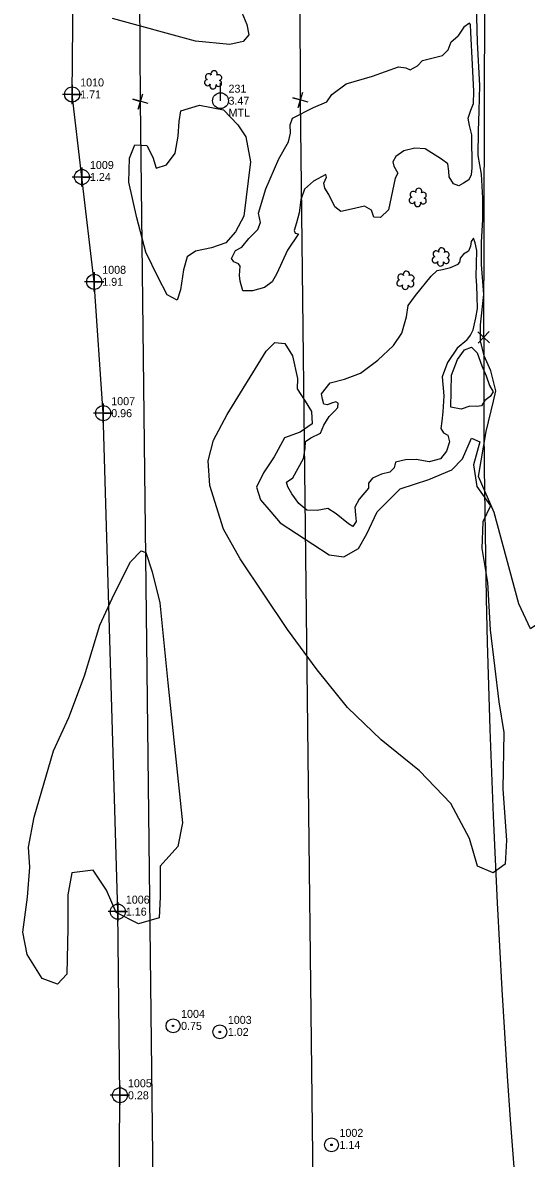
# Model space of a CAD drawing. Extents: x 3040896 to 3051146, y 687568 to 732976.
# Drawn here: x 3043675.3 to 3043832.4, y 722700.1 to 723054.7 of the extents above; entities that cross this region are included whole.
import ezdxf

# ---------------------------------------------------------------- set-up
doc = ezdxf.new("R2010")
doc.units = 0
for name, color, linetype in [('Exist Hydro Stream or Body of Water', 7, 'Continuous'), ('Exist Other Culture Anchor (Guy Wire) CELL', 7, 'Continuous'), ('Exist Other Culture Anchor (Guy Wire) Cogo Elevation', 7, 'Continuous'), ('Exist Other Culture Anchor (Guy Wire) Cogo Number', 7, 'Continuous'), ('Exist Other Culture Area Outline', 7, 'Continuous'), ('Exist Property Corner CELL', 7, 'Continuous'), ('Exist Right of Way Easement Line', 7, 'Continuous'), ('Exist Right of Way Line', 7, 'Continuous'), ('Exist Utilities Power Pole CELL', 7, 'Continuous'), ('Exist Utilities Power Pole Cogo Comment', 7, 'Continuous'), ('Exist Utilities Power Pole Cogo Elevation', 7, 'Continuous'), ('Exist Utilities Power Pole Cogo Number', 7, 'Continuous'), ('Exist Utilities Telephone UG FO', 7, 'Continuous'), ('Exist Utilities Telephone UG FO Cogo Elevation', 7, 'Continuous'), ('Exist Utilities Telephone UG FO Cogo Number', 7, 'Continuous'), ('Exist Utilities Telephone UG FO Cogo Point CELL', 7, 'Continuous'), ('Exist Vegetation Hedge Row', 7, 'Continuous'), ('Exist Vegetation Shrub CELL', 7, 'Continuous')]:
    doc.layers.add(name, color=color, linetype=linetype)

# ---------------------------------------------------------------- blocks, each defined once
blk = doc.blocks.new('EXIST UTILITIES POWER POLE')
at = {"layer": 'Exist Utilities Power Pole CELL'}
for q in [(0, 0.1125), (0, 0)]:
    blk.add_line((0, 0), q, dxfattribs=at)
blk.add_circle((0, 0), 0.049, dxfattribs=at)
blk = doc.blocks.new('EXIST OTHER CULTURE ANCHOR (GUY WIRE)')
at = {"layer": 'Exist Other Culture Anchor (Guy Wire) CELL'}
for radius in [0.0436, 0.0048]:
    blk.add_circle((0, 0), radius, dxfattribs=at)
blk = doc.blocks.new('EXIST UTILITIES TELEPHONE UG FO COGO POINT')
at = {"layer": 'Exist Utilities Telephone UG FO Cogo Point CELL'}
blk.add_lwpolyline([(0, 0.06), (0, -0.06), (0, 0), (0.06, 0), (-0.06, 0)], dxfattribs=at)
blk.add_circle((0, 0), 0.0469, dxfattribs=at)

msp = doc.modelspace()

# ---------------------------------------------------------------- linework, layer by layer
at = {"layer": 'Exist Hydro Stream or Body of Water'}
for points in [[(3043814.45, 723005.69), (3043815.34, 723007.21), (3043815.53, 723009.34), (3043815.42, 723019.65), (3043814.68, 723022.64), (3043814.29, 723024.94), (3043815.11, 723027.43), (3043815.97, 723029.46), (3043816, 723033.22), (3043815.66, 723041.62), (3043815.14, 723051.64), (3043815.01, 723054.11), (3043814.65, 723054.55), (3043812.92, 723053.35), (3043811.02, 723050.52)], [(3043814.45, 723005.69), (3043812.84, 723004.63), (3043811.31, 723003.77), (3043809.66, 723004.41), (3043808.36, 723006.59), (3043808.19, 723008.32), (3043807.94, 723010.62), (3043805.95, 723012.07), (3043800.8, 723015.36), (3043797.65, 723015.55), (3043794.15, 723014.67), (3043791.74, 723012.96), (3043790.75, 723011.28), (3043791.1, 723009.9), (3043792.28, 723007.77), (3043791.47, 723006.18), (3043789.37, 722996.26), (3043786.87, 722993.92), (3043784.8, 722993.96), (3043784.07, 722996.2), (3043781.87, 722997.39), (3043777.87, 722996.47), (3043774.57, 722995.7), (3043772.66, 722997.26), (3043770.75, 723001.06), (3043769.58, 723002.99), (3043769.22, 723004.57), (3043770.08, 723006.45), (3043769.86, 723007.29), (3043765.99, 723005.26), (3043763.19, 723002.68), (3043762.05, 722999.44), (3043761.49, 722995.35), (3043760.73, 722992.19), (3043760.01, 722989.84), (3043760.3, 722989.03), (3043761.35, 722988.77), (3043757.87, 722983.63), (3043754.56, 722976.44), (3043753.11, 722973.8), (3043750.73, 722971.99), (3043747, 722970.97), (3043743.93, 722971.02), (3043743.11, 722973.99), (3043742.95, 722975.75), (3043743.14, 722978.68), (3043742.56, 722979.37), (3043741.15, 722980.03), (3043740.38, 722981.12), (3043741.65, 722983.56), (3043743.66, 722984.65), (3043745.77, 722987.37), (3043748.59, 722990.12), (3043749.48, 722992.33), (3043748.8, 722995.27), (3043751.13, 723002.86), (3043755.15, 723012.21), (3043758.16, 723017.47), (3043758.85, 723020.21), (3043758.7, 723022.77), (3043759.48, 723024.87), (3043765.98, 723028.28), (3043770.18, 723030.01), (3043771.71, 723032.33), (3043776.16, 723035.66), (3043784.38, 723038.05), (3043792.55, 723040.95), (3043794.8, 723040.66), (3043796.18, 723039.97), (3043798.4, 723041.21), (3043800.06, 723042.94), (3043804.17, 723043.97), (3043806.21, 723044.48), (3043808.05, 723046.27), (3043808.98, 723048.69), (3043811.02, 723050.52)], [(3043813.83, 722955.61), (3043815.01, 722957.15), (3043815.83, 722958.75), (3043816.67, 722962.55), (3043817.14, 722965.47), (3043817.05, 722969.24), (3043816.96, 722972.62), (3043816.71, 722975.45), (3043816.82, 722979.4), (3043817, 722983.6), (3043816.44, 722985.98), (3043815.92, 722987.41), (3043815.22, 722986.43), (3043814.94, 722984.89), (3043814.32, 722983.33), (3043812.82, 722982.47), (3043811.75, 722981.2), (3043811.51, 722979.86)], [(3043813.83, 722955.61), (3043810.86, 722953.08), (3043807.81, 722948.6), (3043806.18, 722944.09), (3043806.62, 722938.16), (3043806.31, 722933.23), (3043806.04, 722930.23), (3043805.78, 722927.99), (3043806.57, 722926.64), (3043807.94, 722925.87), (3043808.46, 722923.78), (3043807.49, 722920.92), (3043805.6, 722918.5), (3043802.08, 722917.53), (3043798.01, 722918.35), (3043794.7, 722918.23), (3043791.63, 722917.42), (3043791.12, 722915.73), (3043789.82, 722914.37), (3043787.21, 722913.68), (3043784.41, 722912.52), (3043783.14, 722910.9), (3043783.18, 722909.36), (3043780.24, 722905.92), (3043778.92, 722903.4), (3043779.1, 722901.01), (3043779.3, 722898.91), (3043778.32, 722897.41), (3043776.93, 722898.22), (3043773.12, 722901.31), (3043770.51, 722902.99), (3043767.19, 722902.39), (3043763.94, 722902.52), (3043761.42, 722904.6), (3043759.19, 722907.56), (3043758.02, 722909.76), (3043757.52, 722911.27), (3043759.52, 722912.58), (3043762.88, 722918.59), (3043763.37, 722921.75), (3043763.55, 722923.96), (3043765.13, 722925.03), (3043768.19, 722926.49), (3043769.25, 722929.07), (3043770.9, 722931.75), (3043772.62, 722933.52), (3043773.62, 722934.55), (3043773.74, 722935.91), (3043772.98, 722936.27), (3043771.64, 722935.94), (3043770.34, 722935.33), (3043769.24, 722935.62), (3043768.78, 722937.12), (3043768.47, 722938.86), (3043771.24, 722942.27), (3043775.63, 722943.38), (3043780.66, 722945.27), (3043786.09, 722949.35), (3043790.95, 722953.93), (3043793.56, 722957.78), (3043795.06, 722962.81), (3043795.56, 722966.36), (3043797.78, 722969.57), (3043802.71, 722975.59), (3043804.61, 722977.28), (3043806.27, 722977.61), (3043808.8, 722978.22), (3043811.15, 722979.35), (3043811.51, 722979.86)]]:
    msp.add_lwpolyline(points, dxfattribs=at)
at = {"layer": 'Exist Other Culture Area Outline'}
for points in [[(3043819.92, 722927.05), (3043822.18, 722936.57), (3043822.89, 722939.8), (3043821.38, 722946.04), (3043819.24, 722950.73), (3043818.12, 722955.41), (3043818.14, 722960.36), (3043819.13, 722969.84), (3043818.38, 722979.18), (3043818.4, 722986.15), (3043818.82, 722993.25), (3043818.82, 722999.92), (3043818.46, 723007.36), (3043817.38, 723013.25), (3043817.51, 723020.79), (3043817.73, 723027.23), (3043817.88, 723035.05), (3043817.15, 723048.6), (3043816.84, 723060.4)], [(3043856.72, 722892.73), (3043844.68, 722885.81), (3043843.41, 722872.11), (3043833.73, 722865.45), (3043830.04, 722873.18), (3043822.35, 722901.77), (3043817.47, 722913.02), (3043819.9, 722927.05)]]:
    msp.add_lwpolyline(points, dxfattribs=at)
at = {"layer": 'Exist Property Corner CELL'}
for p, q in [((3043711.97, 723030.14), (3043711.97, 723030.14)), ((3043761.97, 723030.58), (3043761.97, 723030.58)), ((3043819.13, 722956.49), (3043819.13, 722956.49))]:
    msp.add_line(p, q, dxfattribs=at)
for points in [[(3043714.36, 723029.43), (3043709.57, 723030.86), (3043711.97, 723030.14), (3043711.25, 723027.75), (3043712.69, 723032.54)], [(3043764.36, 723029.86), (3043759.57, 723031.29), (3043761.97, 723030.58), (3043761.25, 723028.18), (3043762.68, 723032.97)], [(3043820.94, 722954.76), (3043817.32, 722958.22), (3043819.13, 722956.49), (3043817.4, 722954.68), (3043820.86, 722958.3)]]:
    msp.add_lwpolyline(points, dxfattribs=at)
at = {"layer": 'Exist Right of Way Easement Line'}
for p, q in [((3043711.97, 723030.14), (3043710.32, 723331.47)), ((3043761.97, 723030.58), (3043760.32, 723331.79)), ((3043716.1, 722678.34), (3043711.97, 723030.14)), ((3043766.05, 722682.89), (3043761.97, 723030.58))]:
    msp.add_line(p, q, dxfattribs=at)
at = {"layer": 'Exist Right of Way Line'}
msp.add_line((3043819.13, 722956.49), (3043820.24, 723323.6), dxfattribs=at)
msp.add_arc((3047143.48, 722946.48), 3324.36, 179.82749, 209.6925, dxfattribs=at)
at = {"layer": 'Exist Utilities Telephone UG FO'}
msp.add_lwpolyline([(3043733.4, 722432.03), (3043719.47, 722487.58), (3043699.21, 722581.94), (3043696.08, 722616.51), (3043705.2, 722667.49), (3043705.59, 722719.76), (3043704.93, 722777.1), (3043700.37, 722932.77), (3043697.57, 722973.79), (3043693.73, 723006.52), (3043690.68, 723032.31), (3043691.23, 723086.58), (3043695.12, 723149.94), (3043781.06, 723221.38), (3043829.5, 723262.6)], dxfattribs=at)
at = {"layer": 'Exist Vegetation Hedge Row'}
for points in [[(3043743.65, 723057.88), (3043745.14, 723054.17), (3043745.78, 723050.94), (3043744.01, 723048.85), (3043739.9, 723047.89), (3043729.12, 723048.95)], [(3043729.12, 723048.95), (3043703.22, 723056.05)], [(3043746.31, 723011.26), (3043744.22, 722994.27), (3043741.67, 722989.43), (3043738.59, 722985.94), (3043734.19, 722984.36), (3043729.19, 722983.39), (3043726.53, 722981.61), (3043725.4, 722977.54), (3043724.48, 722971.24), (3043723.4, 722968.06), (3043720.31, 722969.74), (3043717.47, 722975.1), (3043713.71, 722983.03), (3043710.89, 722993.73), (3043708.4, 723004.87), (3043708.55, 723012.36), (3043710.19, 723016.61), (3043714.02, 723016.38), (3043715.82, 723012.69), (3043716.93, 723009.29), (3043720.09, 723010.31), (3043722.79, 723013.99), (3043723.76, 723019.28), (3043724.05, 723023.9), (3043724.63, 723027.23), (3043730.42, 723028.94), (3043737.9, 723027.47), (3043742.33, 723022.77), (3043744.88, 723019.03), (3043746.31, 723011.26)], [(3043737.95, 722896.51), (3043733.66, 722910.18), (3043733.13, 722917.91), (3043734.82, 722924.36), (3043739.05, 722932.32), (3043751.19, 722952.15), (3043753.97, 722954.81), (3043757.08, 722954.58), (3043759.47, 722950.71), (3043761, 722943.64), (3043760.87, 722940.36), (3043763.38, 722936.57), (3043765.39, 722933.33), (3043765.53, 722929.49), (3043761.84, 722926.83), (3043756.91, 722925.05), (3043753.69, 722919.16), (3043750.4, 722914.15), (3043748.21, 722909.64), (3043749.5, 722905.68), (3043752.63, 722902.01), (3043755.63, 722898.5)], [(3043808.82, 722934.64), (3043809.04, 722944.64), (3043810.89, 722949.5), (3043813.1, 722952.54), (3043815.28, 722953.35), (3043817.06, 722951.58), (3043818.49, 722947.55), (3043819.88, 722944.48), (3043820.96, 722941.43), (3043822.03, 722939.39), (3043821.16, 722937.97), (3043819.48, 722936.75), (3043818.45, 722935.04), (3043816.93, 722934.9), (3043814.74, 722935.01), (3043812.09, 722934), (3043808.82, 722934.64)], [(3043812.47, 722918.5), (3043815.25, 722924.97), (3043817.95, 722923.83), (3043815.96, 722916.64), (3043816.93, 722909.92), (3043821.24, 722903.84)], [(3043755.63, 722898.5), (3043770.86, 722888.57), (3043775.5, 722887.86), (3043780.02, 722890.53), (3043782.61, 722895.11), (3043785.86, 722901.94), (3043793, 722909.13), (3043801.94, 722912.04), (3043809.15, 722915.1), (3043812.47, 722918.5)], [(3043821.24, 722903.84), (3043818.84, 722898.88), (3043818.54, 722890.48), (3043820.25, 722879.92), (3043821.11, 722865.14), (3043823.83, 722842.64), (3043825.34, 722833.06), (3043825.13, 722815.33), (3043826.24, 722799.39), (3043825.79, 722791.98), (3043822.02, 722789.24), (3043817.18, 722791.27), (3043814.64, 722799.99), (3043808.83, 722810.85), (3043799.07, 722821.07), (3043787.16, 722830.79), (3043776.56, 722840.84), (3043767.19, 722852.57), (3043757.84, 722865.17), (3043743.08, 722887.29), (3043737.95, 722896.51)], [(3043678.79, 722806.62), (3043684.87, 722827.32), (3043689.67, 722837.75), (3043694.51, 722850.7), (3043699.34, 722866.54), (3043703.83, 722876.24), (3043708.9, 722886.34), (3043712.24, 722889.74), (3043713.68, 722889.3), (3043715.68, 722883.2), (3043718.03, 722873.56), (3043720.53, 722848.57), (3043725.09, 722804.81), (3043723.67, 722797.42), (3043718.13, 722791.34), (3043718.16, 722781.77), (3043717.79, 722775.17), (3043711.4, 722773.29), (3043704.42, 722776.81), (3043701.4, 722783.82), (3043697.22, 722790.04), (3043690.54, 722789.25), (3043689.37, 722782.32), (3043689.3, 722772.1), (3043689.03, 722757.62), (3043686.06, 722754.44), (3043681.32, 722756.2), (3043676.68, 722763.73), (3043675.25, 722770.71), (3043676.71, 722781.65), (3043677.5, 722790.96), (3043677.09, 722797.24), (3043678.79, 722806.62)]]:
    msp.add_lwpolyline(points, dxfattribs=at)
at = {"layer": 'Exist Vegetation Shrub CELL'}
for p, q in [((3043734.75, 723036.69), (3043734.75, 723036.69)), ((3043798.6, 722999.96), (3043798.6, 722999.96)), ((3043805.76, 722981.37), (3043805.76, 722981.37)), ((3043794.76, 722974.1), (3043794.76, 722974.1))]:
    msp.add_line(p, q, dxfattribs=at)
for centre, radius, start, end in [((3043734.98, 723038.73), 0.99, 334.8391, 200.4717), ((3043732.95, 723035.98), 0.955, 95.1099, 327.9534), ((3043733.26, 723037.81), 0.968, 35.8908, 245.4216), ((3043734.62, 723035), 0.984, 151.2797, 21.387), ((3043736.38, 723035.76), 0.937, 204.9913, 73.4601), ((3043736.42, 723037.55), 0.929, 284.4567, 126.0861), ((3043796.8, 722999.25), 0.955, 95.1099, 327.9534), ((3043797.12, 723001.08), 0.968, 35.8908, 245.4216), ((3043798.83, 723002), 0.99, 334.8391, 200.4717), ((3043800.27, 723000.83), 0.929, 284.4567, 126.0861), ((3043798.47, 722998.27), 0.984, 151.2797, 21.387), ((3043800.24, 722999.03), 0.937, 204.9913, 73.4601), ((3043804.28, 722982.5), 0.968, 35.8908, 245.4216), ((3043805.99, 722983.41), 0.99, 334.8391, 200.4717), ((3043807.43, 722982.24), 0.929, 284.4567, 126.0861), ((3043803.96, 722980.67), 0.955, 95.1099, 327.9534), ((3043805.63, 722979.69), 0.984, 151.2797, 21.387), ((3043807.4, 722980.44), 0.937, 204.9913, 73.4601), ((3043793.28, 722975.23), 0.968, 35.8908, 245.4216), ((3043794.99, 722976.14), 0.99, 334.8391, 200.4717), ((3043796.44, 722974.97), 0.929, 284.4567, 126.0861), ((3043792.96, 722973.4), 0.955, 95.1099, 327.9534), ((3043794.64, 722972.42), 0.984, 151.2797, 21.387), ((3043796.4, 722973.17), 0.937, 204.9913, 73.4601)]:
    msp.add_arc(centre, radius, start, end, dxfattribs=at)

# ---------------------------------------------------------------- block references
at = {"layer": 'Exist Other Culture Anchor (Guy Wire) CELL', "xscale": 50, "yscale": 50}
for p in [(3043722.17, 722741.43), (3043736.76, 722739.55), (3043771.6, 722704.27)]:
    msp.add_blockref('EXIST OTHER CULTURE ANCHOR (GUY WIRE)', p, dxfattribs=at)
at = {"layer": 'Exist Utilities Power Pole CELL', "xscale": 50, "yscale": 50}
msp.add_blockref('EXIST UTILITIES POWER POLE', (3043736.97, 723030.36), dxfattribs=at)
msp.add_blockref('EXIST UTILITIES POWER POLE', (3043736.97, 723030.36), dxfattribs=at)
at = {"layer": 'Exist Utilities Telephone UG FO Cogo Point CELL', "xscale": 50, "yscale": 50}
for p in [(3043690.68, 723032.31), (3043693.73, 723006.52), (3043697.57, 722973.79), (3043700.37, 722932.77), (3043704.93, 722777.1), (3043705.59, 722719.76)]:
    msp.add_blockref('EXIST UTILITIES TELEPHONE UG FO COGO POINT', p, dxfattribs=at)

# ---------------------------------------------------------------- texts
at = {"layer": 'Exist Other Culture Anchor (Guy Wire) Cogo Elevation'}
for s, p in [('0.75', (3043724.67, 722740.18)), ('1.02', (3043739.26, 722738.3)), ('1.14', (3043774.1, 722703.02))]:
    msp.add_text(s, height=2.5, dxfattribs=at).set_placement(p)
at = {"layer": 'Exist Other Culture Anchor (Guy Wire) Cogo Number'}
for s, p in [('1004', (3043724.67, 722743.93)), ('1003', (3043739.26, 722742.05)), ('1002', (3043774.1, 722706.77))]:
    msp.add_text(s, height=2.5, dxfattribs=at).set_placement(p)
at = {"layer": 'Exist Utilities Power Pole Cogo Comment'}
msp.add_text('MTL', height=2.5, dxfattribs=at).set_placement((3043739.47, 723025.36))
at = {"layer": 'Exist Utilities Power Pole Cogo Elevation'}
msp.add_text('3.47', height=2.5, dxfattribs=at).set_placement((3043739.47, 723029.11))
msp.add_text('3.47', height=2.5, dxfattribs=at).set_placement((3043739.47, 723029.11))
at = {"layer": 'Exist Utilities Power Pole Cogo Number'}
msp.add_text('231', height=2.5, dxfattribs=at).set_placement((3043739.47, 723032.86))
msp.add_text('231', height=2.5, dxfattribs=at).set_placement((3043739.47, 723032.86))
at = {"layer": 'Exist Utilities Telephone UG FO Cogo Elevation'}
for s, p in [('1.71', (3043693.18, 723031.06)), ('1.24', (3043696.23, 723005.27)), ('1.91', (3043700.07, 722972.54)), ('0.96', (3043702.87, 722931.52)), ('1.16', (3043707.43, 722775.85)), ('0.28', (3043708.09, 722718.51))]:
    msp.add_text(s, height=2.5, dxfattribs=at).set_placement(p)
at = {"layer": 'Exist Utilities Telephone UG FO Cogo Number'}
for s, p in [('1010', (3043693.18, 723034.81)), ('1009', (3043696.23, 723009.02)), ('1008', (3043700.07, 722976.29)), ('1007', (3043702.87, 722935.27)), ('1006', (3043707.43, 722779.6)), ('1005', (3043708.09, 722722.26))]:
    msp.add_text(s, height=2.5, dxfattribs=at).set_placement(p)

doc.saveas('drawing.dxf')
